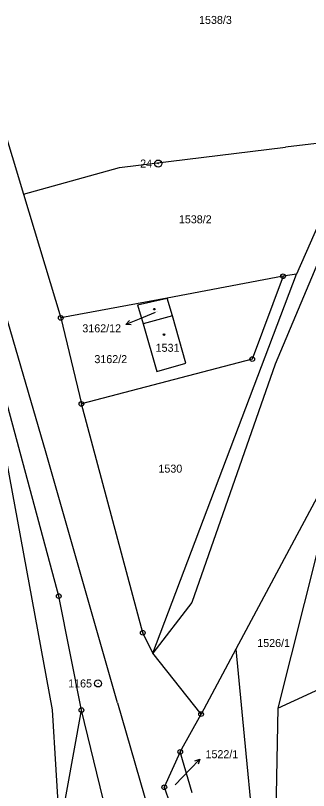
# Model space of a CAD drawing. Extents: x -736345 to -729997, y -1130177 to -1122501.
# Drawn here: x -733693 to -733630.8, y -1125553.2 to -1125388.7 of the extents above; entities that cross this region are included whole.
import ezdxf

# ---------------------------------------------------------------- set-up
doc = ezdxf.new("R2010")
doc.units = 0
for name, color, linetype in [('Vrstva 1', 7, 'Continuous'), ('Vrstva 10', 7, 'Continuous'), ('Vrstva 16', 7, 'Continuous'), ('Vrstva 17', 7, 'Continuous'), ('Vrstva 18', 7, 'Continuous'), ('Vrstva 19', 7, 'Continuous'), ('Vrstva 25', 7, 'Continuous'), ('Vrstva 4', 7, 'Continuous')]:
    doc.layers.add(name, color=color, linetype=linetype)

msp = doc.modelspace()

# ---------------------------------------------------------------- linework, layer by layer
at = {"layer": 'Vrstva 1'}
for points in [[(-733698.34, -1125403.3), (-733691.3, -1125426.63)], [(-733620.69, -1125414.85), (-733635.7, -1125416.66)], [(-733620.69, -1125414.85), (-733633.32, -1125443.6)], [(-733670.91, -1125420.98), (-733635.7, -1125416.66)], [(-733683.81, -1125511.98), (-733709.34, -1125417.26)], [(-733691.3, -1125426.63), (-733670.91, -1125420.98)], [(-733691.3, -1125426.63), (-733683.37, -1125452.9)], [(-733663.83, -1125524.07), (-733633.32, -1125443.6)], [(-733636.2, -1125444.06), (-733660.8, -1125448.67)], [(-733636.2, -1125444.06), (-733642.73, -1125461.65)], [(-733633.32, -1125443.6), (-733636.2, -1125444.06)], [(-733660.8, -1125448.67), (-733683.37, -1125452.9)], [(-733667.1, -1125450.15), (-733660.8, -1125448.67)], [(-733659.7, -1125452.46), (-733660.8, -1125448.67)], [(-733667.1, -1125450.15), (-733665.91, -1125454.14)], [(-733683.37, -1125452.9), (-733679, -1125471.17)], [(-733659.7, -1125452.46), (-733665.91, -1125454.14)], [(-733656.87, -1125462.51), (-733659.7, -1125452.46)], [(-733665.91, -1125454.14), (-733662.96, -1125464.28)], [(-733642.73, -1125461.65), (-733679, -1125471.17)], [(-733662.96, -1125464.28), (-733656.87, -1125462.51)], [(-733665.99, -1125519.76), (-733679, -1125471.17)], [(-733628.44, -1125490.02), (-733646.21, -1125523.21)], [(-733628.9, -1125502.27), (-733637.32, -1125535.78)], [(-733678.98, -1125536.18), (-733683.81, -1125511.98)], [(-733637.32, -1125535.78), (-733591.22, -1125514.54)], [(-733663.83, -1125524.07), (-733665.99, -1125519.76)], [(-733646.21, -1125523.21), (-733653.61, -1125537.03)], [(-733646.21, -1125523.21), (-733644.44, -1125541.7)], [(-733653.61, -1125537.03), (-733663.83, -1125524.07)], [(-733683.6, -1125561.61), (-733678.98, -1125536.18)], [(-733666.53, -1125587.35), (-733678.98, -1125536.18)], [(-733637.32, -1125535.78), (-733638.22, -1125583.52)], [(-733658.01, -1125545.06), (-733653.61, -1125537.03)], [(-733644.44, -1125541.7), (-733640.65, -1125581.35)], [(-733658.01, -1125545.06), (-733661.4, -1125552.57)], [(-733655.51, -1125553.78), (-733658.01, -1125545.06)], [(-733661.4, -1125552.57), (-733660.26, -1125555.95)]]:
    msp.add_lwpolyline(points, dxfattribs=at)
at = {"layer": 'Vrstva 10'}
for points in [[(-733686.44, -1125481.62), (-733698.9, -1125439.09)], [(-733671.34, -1125534.65), (-733686.44, -1125481.62)], [(-733671.34, -1125534.65), (-733655.45, -1125589.75)]]:
    msp.add_lwpolyline(points, dxfattribs=at)
at = {"layer": 'Vrstva 16'}
for points in [[(-733663.32, -1125451.77), (-733666.75, -1125453.15)], [(-733659.11, -1125552.02), (-733655.95, -1125548.75)]]:
    msp.add_lwpolyline(points, dxfattribs=at)
at = {"layer": 'Vrstva 25'}
for points in [[(-733666.75, -1125453.15), (-733669.535, -1125454.264)], [(-733668.421, -1125454.356), (-733669.535, -1125454.264), (-733668.792, -1125453.428)], [(-733655.95, -1125548.75), (-733653.863, -1125546.596)], [(-733654.918, -1125546.966), (-733653.863, -1125546.596), (-733654.2, -1125547.662)]]:
    msp.add_lwpolyline(points, dxfattribs=at)
for centre, radius in [((-733662.7, -1125420.12), 0.75), ((-733662.7, -1125420.12), 0.032), ((-733636.2, -1125444.06), 0.5), ((-733636.2, -1125444.06), 0.032), ((-733663.52, -1125451.04), 0.175), ((-733683.37, -1125452.9), 0.5), ((-733683.37, -1125452.9), 0.032), ((-733661.48, -1125456.43), 0.175), ((-733642.73, -1125461.65), 0.5), ((-733642.73, -1125461.65), 0.032), ((-733679, -1125471.17), 0.5), ((-733679, -1125471.17), 0.032), ((-733683.81, -1125511.98), 0.5), ((-733683.81, -1125511.98), 0.032), ((-733665.99, -1125519.76), 0.5), ((-733665.99, -1125519.76), 0.032), ((-733675.46, -1125530.52), 0.75), ((-733675.46, -1125530.52), 0.032), ((-733678.98, -1125536.18), 0.5), ((-733678.98, -1125536.18), 0.032), ((-733653.61, -1125537.03), 0.5), ((-733653.61, -1125537.03), 0.032), ((-733658.01, -1125545.06), 0.5), ((-733658.01, -1125545.06), 0.032), ((-733661.4, -1125552.57), 0.5), ((-733661.4, -1125552.57), 0.032)]:
    msp.add_circle(centre, radius, dxfattribs=at)
at = {"layer": 'Vrstva 4'}
for points in [[(-733627.01, -1125436.82), (-733637.86, -1125462.69)], [(-733637.86, -1125462.69), (-733655.56, -1125513.32)], [(-733685.14, -1125536.1), (-733694.88, -1125482.93)], [(-733655.56, -1125513.32), (-733663.83, -1125524.07)], [(-733683.6, -1125561.61), (-733685.14, -1125536.1)]]:
    msp.add_lwpolyline(points, dxfattribs=at)

# ---------------------------------------------------------------- texts
at = {"layer": 'Vrstva 16'}
for s, p in [('3162/12', (-733678.797, -1125455.96)), ('1522/1', (-733652.66, -1125546.39))]:
    msp.add_text(s, height=1.7, dxfattribs=at).set_placement(p)
at = {"layer": 'Vrstva 17'}
for s, p in [('24', (-733666.52, -1125420.97)), ('1165', (-733681.801, -1125531.37))]:
    msp.add_text(s, height=1.7, dxfattribs=at).set_placement(p)
at = {"layer": 'Vrstva 18'}
for s, height, p in [('1538/3', 1.7, (-733654.03, -1125390.47)), ('1538/2', 1.7, (-733658.31, -1125432.81)), ('3162/2', 1.7, (-733676.24, -1125462.5)), ('1530', 1.7, (-733662.65, -1125485.75)), ('1526/1', 1.7, (-733641.68, -1125522.78)), ('1522/1', 0.1, (-733658.91, -1125551.82))]:
    msp.add_text(s, height=height, dxfattribs=at).set_placement(p)
at = {"layer": 'Vrstva 19'}
for s, height, p in [('3162/12', 0.1, (-733663.12, -1125451.57)), ('1531', 1.7, (-733663.24, -1125460.09))]:
    msp.add_text(s, height=height, dxfattribs=at).set_placement(p)

doc.saveas('drawing.dxf')
